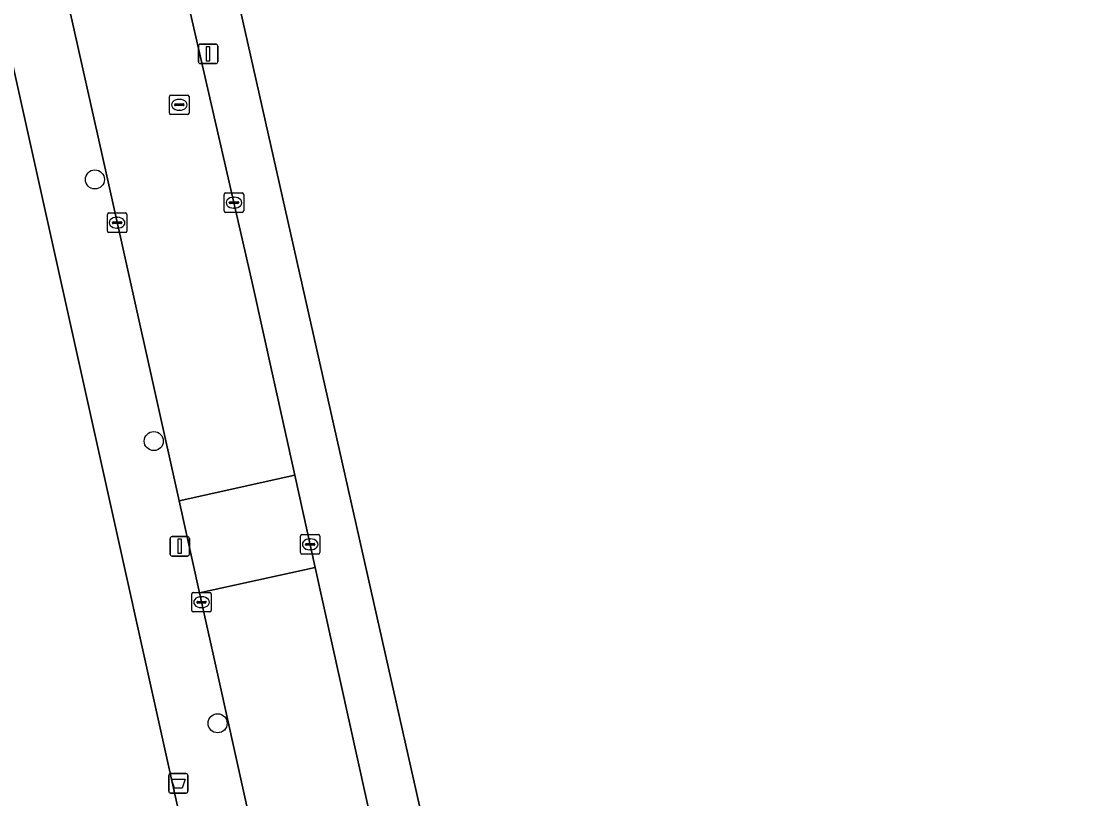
# Model space of a CAD drawing. Extents: x 162073 to 163043, y 381818 to 382561.
# Drawn here: x 162191 to 162245.4, y 382390.7 to 382430.6 of the extents above; entities that cross this region are included whole.
import ezdxf

# ---------------------------------------------------------------- set-up
doc = ezdxf.new("R2010")
doc.units = 0
for name, color, linetype in [('IMGEO_Afvalbak', 7, 'Continuous'), ('IMGEO_Boom', 7, 'Continuous'), ('IMGEO_Erf', 7, 'Continuous'), ('IMGEO_Groenvoorziening', 7, 'Continuous'), ('IMGEO_Kolk', 7, 'Continuous'), ('IMGEO_Lichtmast', 7, 'Continuous'), ('IMGEO_Muur', 7, 'Continuous'), ('IMGEO_Rijbaan_lokaal_open', 7, 'Continuous'), ('IMGEO_Rioolput', 7, 'Continuous'), ('IMGEO_Voetpad_open', 7, 'Continuous')]:
    doc.layers.add(name, color=color, linetype=linetype)

msp = doc.modelspace()

# ---------------------------------------------------------------- linework, layer by layer
at = {"layer": 'IMGEO_Afvalbak'}
for p, q in [((162198.657, 382392.035), (162199.447, 382392.035)), ((162199.447, 382392.035), (162198.657, 382392.035)), ((162198.557, 382391.135), (162198.557, 382391.935)), ((162198.557, 382391.935), (162198.557, 382391.135)), ((162199.547, 382391.935), (162199.547, 382391.135)), ((162199.547, 382391.135), (162199.547, 382391.935)), ((162199.447, 382391.035), (162198.657, 382391.035)), ((162198.657, 382391.035), (162199.447, 382391.035))]:
    msp.add_line(p, q, dxfattribs=at)
msp.add_lwpolyline([(162198.7, 382391.749), (162199.404, 382391.749), (162199.255, 382391.279), (162198.849, 382391.279), (162198.7, 382391.749)], dxfattribs=at)
for centre, start, end in [((162198.657, 382391.935), 90, 180), ((162198.657, 382391.935), 90, 180), ((162199.447, 382391.935), 0, 90), ((162199.447, 382391.935), 360, 90), ((162198.657, 382391.135), 180, 270), ((162198.657, 382391.135), 180, 270), ((162199.447, 382391.135), 270, 0), ((162199.447, 382391.135), 270, 0)]:
    msp.add_arc(centre, 0.1, start, end, dxfattribs=at)
at = {"layer": 'IMGEO_Boom'}
for centre in [(162194.775, 382422.502), (162197.793, 382409.084), (162201.067, 382394.61)]:
    msp.add_circle(centre, 0.489, dxfattribs=at)
at = {"layer": 'IMGEO_Erf'}
msp.add_lwpolyline([(162202.414, 382333.483), (162211.289, 382334.856), (162210.341, 382339.51), (162207.52, 382351.925), (162206.767, 382355.478), (162206.435, 382356.971), (162187.002, 382444.317), (162186.247, 382447.946), (162184.832, 382454.138)], dxfattribs=at)
at = {"layer": 'IMGEO_Groenvoorziening'}
msp.add_lwpolyline([(162306.255, 382425.322), (162315.263, 382426.443), (162311.418, 382435.613), (162299.273, 382464.574), (162274.708, 382457.582), (162275.707, 382454.072), (162272.244, 382453.087), (162271.245, 382456.597), (162244.62, 382448.751), (162238.202, 382446.863), (162235.289, 382457.183), (162234.842, 382458.721), (162234.425, 382458.6), (162232.856, 382458.145), (162229.964, 382457.305), (162228.555, 382456.896), (162231.764, 382445.146), (162227.375, 382443.919), (162204.454, 382437.432), (162205.333, 382434.403), (162201.749, 382433.363), (162212.159, 382387.115), (162219.291, 382354.42)], dxfattribs=at)
at = {"layer": 'IMGEO_Kolk'}
for p, q in [((162201.403, 382420.885), (162201.403, 382421.737)), ((162201.478, 382421.811), (162202.33, 382421.811)), ((162201.891, 382421.591), (162201.916, 382421.591)), ((162202.404, 382421.737), (162202.404, 382420.885)), ((162201.662, 382421.305), (162201.662, 382421.317)), ((162202.1, 382421.268), (162201.702, 382421.268)), ((162201.705, 382421.354), (162202.103, 382421.354)), ((162201.914, 382421.031), (162201.889, 382421.031)), ((162202.146, 382421.317), (162202.146, 382421.305)), ((162195.412, 382419.857), (162195.412, 382420.709)), ((162195.487, 382420.783), (162196.339, 382420.783)), ((162195.714, 382420.326), (162196.112, 382420.326)), ((162195.9, 382420.563), (162195.925, 382420.563)), ((162196.413, 382420.709), (162196.413, 382419.857)), ((162202.33, 382420.811), (162201.478, 382420.811)), ((162196.339, 382419.783), (162195.487, 382419.783)), ((162195.671, 382420.277), (162195.671, 382420.289)), ((162196.109, 382420.24), (162195.711, 382420.24)), ((162195.923, 382420.003), (162195.898, 382420.003)), ((162196.155, 382420.289), (162196.155, 382420.277)), ((162205.312, 382403.362), (162205.312, 382404.214)), ((162205.387, 382404.288), (162206.239, 382404.288)), ((162205.8, 382404.068), (162205.825, 382404.068)), ((162206.313, 382404.214), (162206.313, 382403.362)), ((162205.571, 382403.782), (162205.571, 382403.794)), ((162206.009, 382403.745), (162205.611, 382403.745)), ((162205.614, 382403.831), (162206.012, 382403.831)), ((162205.823, 382403.508), (162205.798, 382403.508)), ((162206.055, 382403.794), (162206.055, 382403.782)), ((162206.239, 382403.288), (162205.387, 382403.288)), ((162199.742, 382400.395), (162199.742, 382401.247)), ((162199.817, 382401.321), (162200.669, 382401.321)), ((162200.743, 382401.247), (162200.743, 382400.395)), ((162200.001, 382400.815), (162200.001, 382400.827)), ((162200.439, 382400.778), (162200.041, 382400.778)), ((162200.044, 382400.864), (162200.442, 382400.864)), ((162200.23, 382401.101), (162200.255, 382401.101)), ((162200.485, 382400.827), (162200.485, 382400.815)), ((162200.669, 382400.321), (162199.817, 382400.321)), ((162200.253, 382400.541), (162200.228, 382400.541))]:
    msp.add_line(p, q, dxfattribs=at)
for points in [[(162201.403, 382420.885), (162201.403, 382421.737)], [(162201.478, 382421.811), (162202.33, 382421.811)], [(162202.404, 382421.737), (162202.404, 382420.885)], [(162195.412, 382419.857), (162195.412, 382420.709)], [(162195.487, 382420.783), (162196.339, 382420.783)], [(162196.413, 382420.709), (162196.413, 382419.857)], [(162202.33, 382420.811), (162201.478, 382420.811)], [(162196.339, 382419.783), (162195.487, 382419.783)], [(162205.312, 382403.362), (162205.312, 382404.214)], [(162205.387, 382404.288), (162206.239, 382404.288)], [(162206.313, 382404.214), (162206.313, 382403.362)], [(162206.239, 382403.288), (162205.387, 382403.288)], [(162199.742, 382400.395), (162199.742, 382401.247)], [(162199.817, 382401.321), (162200.669, 382401.321)], [(162200.743, 382401.247), (162200.743, 382400.395)], [(162200.669, 382400.321), (162199.817, 382400.321)]]:
    msp.add_lwpolyline(points, dxfattribs=at)
for centre, radius, start, end in [((162201.48, 382421.735), 0.0765, 91.552, 178.448), ((162201.48, 382421.735), 0.0765, 91.552, 178.448), ((162202.328, 382421.735), 0.0765, 1.552, 88.448), ((162202.328, 382421.735), 0.0765, 1.552, 88.448), ((162201.48, 382420.887), 0.0765, 181.552, 268.448), ((162201.48, 382420.887), 0.0765, 181.552, 268.448), ((162201.702, 382421.314), 0.0403, 85.8775, 175.7526), ((162201.699, 382421.304), 0.0366, 178.938, 274.7102), ((162202.103, 382421.311), 0.043, 264.8664, 352.4533), ((162202.107, 382421.316), 0.0386, 1.7309, 96.639), ((162202.328, 382420.887), 0.0765, 271.552, 358.448), ((162202.328, 382420.887), 0.0765, 271.552, 358.448), ((162195.489, 382420.707), 0.0765, 91.552, 178.448), ((162195.489, 382420.707), 0.0765, 91.552, 178.448), ((162195.711, 382420.286), 0.0403, 85.8775, 175.7526), ((162196.116, 382420.288), 0.0386, 1.7309, 96.639), ((162196.337, 382420.707), 0.0765, 1.552, 88.448), ((162196.337, 382420.707), 0.0765, 1.552, 88.448), ((162195.489, 382419.859), 0.0765, 181.552, 268.448), ((162195.489, 382419.859), 0.0765, 181.552, 268.448), ((162195.708, 382420.276), 0.0366, 178.938, 274.7102), ((162196.112, 382420.283), 0.043, 264.8664, 352.4533), ((162196.337, 382419.859), 0.0765, 271.552, 358.448), ((162196.337, 382419.859), 0.0765, 271.552, 358.448), ((162205.389, 382404.212), 0.0765, 91.552, 178.448), ((162205.389, 382404.212), 0.0765, 91.552, 178.448), ((162206.237, 382404.212), 0.0765, 1.552, 88.448), ((162206.237, 382404.212), 0.0765, 1.552, 88.448), ((162205.611, 382403.791), 0.0403, 85.8775, 175.7526), ((162205.608, 382403.781), 0.0366, 178.938, 274.7102), ((162206.012, 382403.788), 0.043, 264.8664, 352.4533), ((162206.016, 382403.793), 0.0386, 1.7309, 96.639), ((162205.389, 382403.364), 0.0765, 181.552, 268.448), ((162205.389, 382403.364), 0.0765, 181.552, 268.448), ((162206.237, 382403.364), 0.0765, 271.552, 358.448), ((162206.237, 382403.364), 0.0765, 271.552, 358.448), ((162199.819, 382401.245), 0.0765, 91.552, 178.448), ((162199.819, 382401.245), 0.0765, 91.552, 178.448), ((162200.667, 382401.245), 0.0765, 1.552, 88.448), ((162200.667, 382401.245), 0.0765, 1.552, 88.448), ((162200.041, 382400.824), 0.0403, 85.8775, 175.7526), ((162200.038, 382400.814), 0.0366, 178.938, 274.7102), ((162200.442, 382400.821), 0.043, 264.8664, 352.4533), ((162200.446, 382400.826), 0.0386, 1.7309, 96.639), ((162199.819, 382400.397), 0.0765, 181.552, 268.448), ((162199.819, 382400.397), 0.0765, 181.552, 268.448), ((162200.667, 382400.397), 0.0765, 271.552, 358.448), ((162200.667, 382400.397), 0.0765, 271.552, 358.448)]:
    msp.add_arc(centre, radius, start, end, dxfattribs=at)
for centre, major_axis, ratio, start_param, end_param in [((162201.89, 382421.311), (-0.387, 0.002), 0.722429, 4.712389, 7.853982), ((162201.915, 382421.311), (-0.39, 0.002), 0.717154, 1.570796, 4.712389), ((162195.899, 382420.283), (-0.387, 0.002), 0.722429, 4.712389, 7.853982), ((162195.924, 382420.283), (-0.39, 0.002), 0.717154, 1.570796, 4.712389), ((162205.799, 382403.788), (-0.387, 0.002), 0.722429, 4.712389, 7.853982), ((162205.824, 382403.788), (-0.39, 0.002), 0.717154, 1.570796, 4.712389), ((162200.229, 382400.821), (-0.387, 0.002), 0.722429, 4.712389, 7.853982), ((162200.254, 382400.821), (-0.39, 0.002), 0.717154, 1.570796, 4.712389)]:
    msp.add_ellipse(centre, major_axis=major_axis, ratio=ratio, start_param=start_param, end_param=end_param, dxfattribs=at)
at = {"layer": 'IMGEO_Lichtmast'}
for p, q in [((162200.084, 382428.541), (162200.084, 382429.341)), ((162200.084, 382429.341), (162200.084, 382428.541)), ((162200.184, 382429.441), (162200.974, 382429.441)), ((162200.974, 382429.441), (162200.184, 382429.441)), ((162201.074, 382429.341), (162201.074, 382428.541)), ((162201.074, 382428.541), (162201.074, 382429.341)), ((162200.974, 382428.441), (162200.184, 382428.441)), ((162200.184, 382428.441), (162200.974, 382428.441)), ((162198.63, 382403.29), (162198.63, 382404.09)), ((162198.63, 382404.09), (162198.63, 382403.29)), ((162198.73, 382404.19), (162199.52, 382404.19)), ((162199.52, 382404.19), (162198.73, 382404.19)), ((162199.62, 382404.09), (162199.62, 382403.29)), ((162199.62, 382403.29), (162199.62, 382404.09)), ((162199.52, 382403.19), (162198.73, 382403.19)), ((162198.73, 382403.19), (162199.52, 382403.19))]:
    msp.add_line(p, q, dxfattribs=at)
for points in [[(162200.504, 382429.316), (162200.654, 382429.316), (162200.654, 382428.566), (162200.504, 382428.566), (162200.504, 382429.316)], [(162199.05, 382404.065), (162199.2, 382404.065), (162199.2, 382403.315), (162199.05, 382403.315), (162199.05, 382404.065)]]:
    msp.add_lwpolyline(points, dxfattribs=at)
for centre, start, end in [((162200.184, 382429.341), 90, 180), ((162200.184, 382429.341), 90, 180), ((162200.974, 382429.341), 0, 90), ((162200.974, 382429.341), 360, 90), ((162200.184, 382428.541), 180, 270), ((162200.184, 382428.541), 180, 270), ((162200.974, 382428.541), 270, 0), ((162200.974, 382428.541), 270, 0), ((162198.73, 382404.09), 90, 180), ((162198.73, 382404.09), 90, 180), ((162199.52, 382404.09), 0, 90), ((162199.52, 382404.09), 360, 90), ((162198.73, 382403.29), 180, 270), ((162198.73, 382403.29), 180, 270), ((162199.52, 382403.29), 270, 0), ((162199.52, 382403.29), 270, 0)]:
    msp.add_arc(centre, 0.1, start, end, dxfattribs=at)
at = {"layer": 'IMGEO_Muur'}
msp.add_lwpolyline([(162201.749, 382433.363), (162212.159, 382387.115), (162219.291, 382354.42)], dxfattribs=at)
at = {"layer": 'IMGEO_Rijbaan_lokaal_open'}
for points in [[(162187.981, 382455.501), (162188.481, 382453.776), (162189.469, 382449.352), (162189.611, 382448.718), (162190.524, 382444.432), (162190.555, 382444.279), (162195.379, 382422.687), (162199.089, 382406.015), (162205.027, 382407.332), (162202.838, 382417.222), (162198.3, 382437.064), (162197.549, 382440.349), (162195.44, 382449.86), (162193.875, 382456.953), (162193.181, 382460.122), (162193.098, 382460.48), (162192.593, 382462.648), (162192.318, 382464.96)], [(162217.002, 382353.59), (162215.522, 382360.228), (162213.902, 382367.604), (162211.861, 382376.82), (162209.1, 382388.925), (162206.073, 382402.602), (162200.137, 382401.301), (162201.146, 382396.768), (162204.854, 382380.009), (162207.965, 382366.255), (162210.541, 382354.891), (162213.24, 382342.326), (162214.019, 382338.534), (162215.415, 382331.806), (162215.43, 382331.716), (162221.18, 382332.89)]]:
    msp.add_lwpolyline(points, dxfattribs=at)
msp.add_lwpolyline([(162205.027, 382407.332), (162199.089, 382406.015), (162200.137, 382401.301), (162206.073, 382402.602)], close=True, dxfattribs=at)
at = {"layer": 'IMGEO_Rioolput'}
for p, q in [((162198.676, 382426.83), (162199.528, 382426.83)), ((162198.601, 382425.904), (162198.601, 382426.756)), ((162198.86, 382426.324), (162198.86, 382426.336)), ((162199.298, 382426.287), (162198.9, 382426.287)), ((162198.903, 382426.373), (162199.301, 382426.373)), ((162199.089, 382426.61), (162199.114, 382426.61)), ((162199.344, 382426.336), (162199.344, 382426.324)), ((162199.602, 382426.756), (162199.602, 382425.904)), ((162199.528, 382425.83), (162198.676, 382425.83)), ((162199.112, 382426.05), (162199.087, 382426.05))]:
    msp.add_line(p, q, dxfattribs=at)
for points in [[(162198.676, 382426.83), (162199.528, 382426.83)], [(162198.601, 382425.904), (162198.601, 382426.756)], [(162199.602, 382426.756), (162199.602, 382425.904)], [(162199.528, 382425.83), (162198.676, 382425.83)]]:
    msp.add_lwpolyline(points, dxfattribs=at)
for centre, radius, start, end in [((162198.678, 382426.754), 0.0765, 91.552, 178.448), ((162198.678, 382426.754), 0.0765, 91.552, 178.448), ((162199.526, 382426.754), 0.0765, 1.552, 88.448), ((162199.526, 382426.754), 0.0765, 1.552, 88.448), ((162198.9, 382426.333), 0.0403, 85.8775, 175.7526), ((162198.897, 382426.323), 0.0366, 178.938, 274.7102), ((162199.301, 382426.33), 0.043, 264.8664, 352.4533), ((162199.305, 382426.335), 0.0386, 1.7309, 96.639), ((162198.678, 382425.906), 0.0765, 181.552, 268.448), ((162198.678, 382425.906), 0.0765, 181.552, 268.448), ((162199.526, 382425.906), 0.0765, 271.552, 358.448), ((162199.526, 382425.906), 0.0765, 271.552, 358.448)]:
    msp.add_arc(centre, radius, start, end, dxfattribs=at)
for centre, major_axis, ratio, start_param, end_param in [((162199.088, 382426.33), (-0.387, 0.002), 0.722429, 4.712389, 7.853982), ((162199.113, 382426.33), (-0.39, 0.002), 0.717154, 1.570796, 4.712389)]:
    msp.add_ellipse(centre, major_axis=major_axis, ratio=ratio, start_param=start_param, end_param=end_param, dxfattribs=at)
at = {"layer": 'IMGEO_Voetpad_open'}
for points in [[(162216.287, 382326.642), (162215.43, 382331.716), (162215.415, 382331.806), (162214.019, 382338.534), (162213.24, 382342.326), (162210.541, 382354.891), (162207.965, 382366.255), (162204.854, 382380.009), (162201.146, 382396.768), (162200.137, 382401.301), (162199.089, 382406.015), (162195.379, 382422.687), (162190.555, 382444.279), (162190.524, 382444.432), (162189.611, 382448.718), (162189.469, 382449.352), (162188.481, 382453.776), (162187.981, 382455.501)], [(162184.832, 382454.138), (162186.247, 382447.946), (162187.002, 382444.317), (162206.435, 382356.971), (162206.767, 382355.478), (162207.52, 382351.925), (162210.341, 382339.51)], [(162198.3, 382437.064), (162202.838, 382417.222), (162205.027, 382407.332), (162206.073, 382402.602), (162209.1, 382388.925), (162211.861, 382376.82), (162213.902, 382367.604), (162215.522, 382360.228), (162217.002, 382353.59)], [(162212.159, 382387.115), (162201.749, 382433.363)]]:
    msp.add_lwpolyline(points, dxfattribs=at)

doc.saveas('drawing.dxf')
